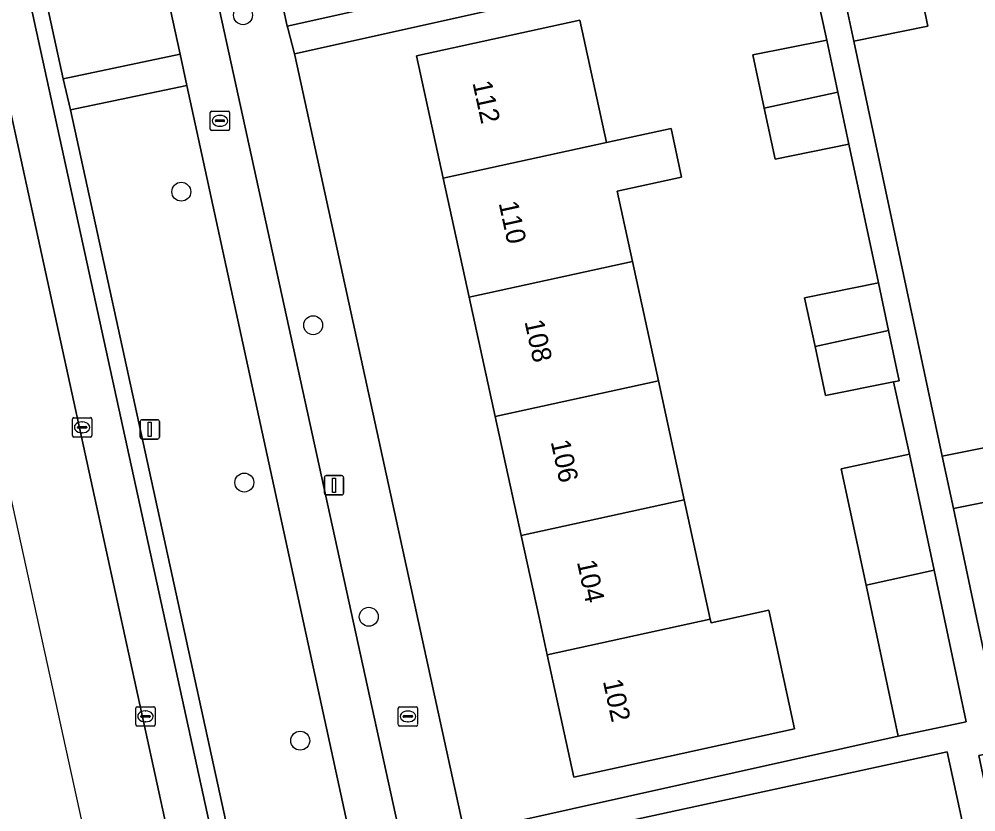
# Model space of a CAD drawing. Extents: x 160554 to 161248, y 385329 to 386506.
# Drawn here: x 160697.55 to 160746.99, y 385989.96 to 386030.91 of the extents above; entities that cross this region are included whole.
import ezdxf

# ---------------------------------------------------------------- set-up
doc = ezdxf.new("R2010")
doc.units = 0
for name, color, linetype in [('IMGEO_Berm_groen', 7, 'Continuous'), ('IMGEO_Boom', 7, 'Continuous'), ('IMGEO_Brandkraan', 7, 'Continuous'), ('IMGEO_Erf', 7, 'Continuous'), ('IMGEO_Fietspad_gesloten', 7, 'Continuous'), ('IMGEO_Kolk', 7, 'Continuous'), ('IMGEO_Lichtmast', 7, 'Continuous'), ('IMGEO_Pand', 7, 'Continuous'), ('IMGEO_Pand_nummerreeks', 7, 'Continuous'), ('IMGEO_Parkeervlak_open', 7, 'Continuous'), ('IMGEO_Rijbaan_lokaal_gesloten', 7, 'Continuous'), ('IMGEO_Rioolput', 7, 'Continuous'), ('IMGEO_Voetpad_open', 7, 'Continuous')]:
    doc.layers.add(name, color=color, linetype=linetype)

msp = doc.modelspace()

# ---------------------------------------------------------------- linework, layer by layer
at = {"layer": 'IMGEO_Berm_groen'}
for points in [[(160696.16, 386073.425), (160690.152, 386072.13), (160699.818, 386027.828), (160705.869, 386029.102)], [(160706.223, 386027.475), (160700.201, 386026.224), (160708.982, 385986.002), (160714.941, 385987.315)]]:
    msp.add_lwpolyline(points, close=True, dxfattribs=at)
at = {"layer": 'IMGEO_Boom'}
for centre in [(160709.119, 386031.113), (160705.929, 386021.995), (160712.744, 386015.099), (160709.186, 386006.972), (160715.616, 386000.039), (160712.075, 385993.637)]:
    msp.add_circle(centre, 0.489, dxfattribs=at)
at = {"layer": 'IMGEO_Brandkraan'}
for p, q in [((160717.141, 385994.464), (160717.141, 385995.316)), ((160717.216, 385995.39), (160718.068, 385995.39)), ((160717.629, 385995.17), (160717.654, 385995.17)), ((160718.142, 385995.316), (160718.142, 385994.464)), ((160717.4, 385994.884), (160717.4, 385994.896)), ((160717.838, 385994.847), (160717.44, 385994.847)), ((160717.443, 385994.933), (160717.841, 385994.933)), ((160717.652, 385994.61), (160717.627, 385994.61)), ((160717.884, 385994.896), (160717.884, 385994.884)), ((160718.068, 385994.39), (160717.216, 385994.39))]:
    msp.add_line(p, q, dxfattribs=at)
for points in [[(160717.141, 385994.464), (160717.141, 385995.316)], [(160717.216, 385995.39), (160718.068, 385995.39)], [(160718.142, 385995.316), (160718.142, 385994.464)], [(160718.068, 385994.39), (160717.216, 385994.39)]]:
    msp.add_lwpolyline(points, dxfattribs=at)
for centre, radius, start, end in [((160717.218, 385995.314), 0.0765, 91.552, 178.448), ((160717.218, 385995.314), 0.0765, 91.552, 178.448), ((160718.066, 385995.314), 0.0765, 1.552, 88.448), ((160718.066, 385995.314), 0.0765, 1.552, 88.448), ((160717.44, 385994.893), 0.0403, 85.8775, 175.7526), ((160717.437, 385994.883), 0.0366, 178.938, 274.7102), ((160717.841, 385994.89), 0.043, 264.8664, 352.4533), ((160717.845, 385994.895), 0.0386, 1.7309, 96.639), ((160717.218, 385994.466), 0.0765, 181.552, 268.448), ((160717.218, 385994.466), 0.0765, 181.552, 268.448), ((160718.066, 385994.466), 0.0765, 271.552, 358.448), ((160718.066, 385994.466), 0.0765, 271.552, 358.448)]:
    msp.add_arc(centre, radius, start, end, dxfattribs=at)
for centre, major_axis, ratio, start_param, end_param in [((160717.628, 385994.89), (-0.387, 0.002), 0.722429, 4.712389, 7.853982), ((160717.653, 385994.89), (-0.39, 0.002), 0.717154, 1.570796, 4.712389)]:
    msp.add_ellipse(centre, major_axis=major_axis, ratio=ratio, start_param=start_param, end_param=end_param, dxfattribs=at)
at = {"layer": 'IMGEO_Erf'}
for points in [[(160702.894, 386069.817), (160711.403, 386030.553), (160737.484, 386036.351), (160737.025, 386041.21), (160733.24, 386040.831), (160732.964, 386043.52), (160732.705, 386046.042), (160736.463, 386046.418), (160736.069, 386050.267), (160732.249, 386049.855), (160731.571, 386056.139), (160731.304, 386058.618), (160735.126, 386059.002), (160734.376, 386066.401)], [(160743.968, 386033.112), (160744.512, 386030.541), (160740.693, 386029.77), (160745.257, 386008.332), (160749.046, 386009.097), (160749.618, 386006.396), (160745.832, 386005.631), (160747.031, 386000), (160747.337, 385998.56), (160751.114, 385999.323), (160751.749, 385996.382), (160752.283, 385993.906), (160748.505, 385993.143), (160747.152, 385992.864), (160748.663, 385985.688)]]:
    msp.add_lwpolyline(points, dxfattribs=at)
for points in [[(160738.143, 386016.513), (160741.955, 386017.283), (160740.433, 386024.45), (160736.612, 386023.679), (160736.049, 386026.314), (160735.462, 386029.059), (160739.291, 386029.832), (160738.155, 386034.996), (160711.783, 386029.121), (160711.803, 386029.046), (160720.571, 385988.884), (160742.985, 385993.866), (160741.315, 386001.674), (160740.032, 386007.683), (160743.567, 386008.438), (160742.739, 386012.173), (160739.223, 386011.463), (160738.682, 386013.994)], [(160731.926, 386006.073), (160733.269, 385999.919), (160733.311, 385999.724), (160736.29, 386000.374), (160737.626, 385994.245), (160731.1, 385992.821), (160726.214, 385991.756), (160724.835, 385998.079), (160724.416, 386000), (160723.493, 386004.233), (160722.15, 386010.388), (160720.808, 386016.542), (160719.465, 386022.696), (160718.086, 386029.02), (160722.972, 386030.085), (160726.52, 386030.859), (160727.899, 386024.536), (160731.238, 386025.264), (160731.786, 386022.751), (160728.447, 386022.023), (160729.241, 386018.382), (160730.584, 386012.228)], [(160746.907, 385968.322), (160750.667, 385969.081), (160749.122, 385976.282), (160745.355, 385975.521), (160744.796, 385978.111), (160743.47, 385984.258), (160742.869, 385987.048), (160746.648, 385987.811), (160745.506, 385993.063), (160720.831, 385987.697), (160731.016, 385941.044), (160731.096, 385941.055), (160731.131, 385940.897), (160755.491, 385946.263), (160754.448, 385951.463), (160750.708, 385950.708), (160750.141, 385953.337), (160749.578, 385955.946), (160753.323, 385956.703), (160752.543, 385960.345), (160748.804, 385959.53), (160747.468, 385965.724)]]:
    msp.add_lwpolyline(points, close=True, dxfattribs=at)
at = {"layer": 'IMGEO_Fietspad_gesloten'}
for points in [[(160685.475, 386134.246), (160684.879, 386136.929), (160682.341, 386136.704), (160684.698, 386125.828), (160685.042, 386124.2), (160689.934, 386101.865), (160690.375, 386099.851), (160695.809, 386075.043), (160696.16, 386073.425), (160705.869, 386029.102), (160706.223, 386027.475), (160714.941, 385987.315), (160715.3, 385985.704), (160725.332, 385940.095), (160725.717, 385938.492), (160730.198, 385917.932), (160731.706, 385910.91)], [(160734.335, 385910.619), (160688.379, 386120.515), (160685.475, 386134.246)]]:
    msp.add_lwpolyline(points, dxfattribs=at)
at = {"layer": 'IMGEO_Kolk'}
for p, q in [((160700.304, 386009.397), (160700.304, 386010.249)), ((160700.379, 386010.323), (160701.231, 386010.323)), ((160700.792, 386010.103), (160700.817, 386010.103)), ((160701.305, 386010.249), (160701.305, 386009.397)), ((160700.563, 386009.817), (160700.563, 386009.829)), ((160701.001, 386009.78), (160700.603, 386009.78)), ((160700.606, 386009.866), (160701.004, 386009.866)), ((160700.815, 386009.543), (160700.79, 386009.543)), ((160701.047, 386009.829), (160701.047, 386009.817)), ((160701.231, 386009.323), (160700.379, 386009.323)), ((160703.578, 385994.467), (160703.578, 385995.319)), ((160703.653, 385995.393), (160704.505, 385995.393)), ((160704.066, 385995.173), (160704.091, 385995.173)), ((160704.579, 385995.319), (160704.579, 385994.467)), ((160703.837, 385994.887), (160703.837, 385994.899)), ((160704.275, 385994.85), (160703.877, 385994.85)), ((160703.88, 385994.936), (160704.278, 385994.936)), ((160704.089, 385994.613), (160704.064, 385994.613)), ((160704.321, 385994.899), (160704.321, 385994.887)), ((160704.505, 385994.393), (160703.653, 385994.393))]:
    msp.add_line(p, q, dxfattribs=at)
for points in [[(160700.304, 386009.397), (160700.304, 386010.249)], [(160700.379, 386010.323), (160701.231, 386010.323)], [(160701.305, 386010.249), (160701.305, 386009.397)], [(160701.231, 386009.323), (160700.379, 386009.323)], [(160703.578, 385994.467), (160703.578, 385995.319)], [(160703.653, 385995.393), (160704.505, 385995.393)], [(160704.579, 385995.319), (160704.579, 385994.467)], [(160704.505, 385994.393), (160703.653, 385994.393)]]:
    msp.add_lwpolyline(points, dxfattribs=at)
for centre, radius, start, end in [((160700.381, 386010.247), 0.0765, 91.552, 178.448), ((160700.381, 386010.247), 0.0765, 91.552, 178.448), ((160701.229, 386010.247), 0.0765, 1.552, 88.448), ((160701.229, 386010.247), 0.0765, 1.552, 88.448), ((160700.603, 386009.826), 0.0403, 85.8775, 175.7526), ((160700.6, 386009.816), 0.0366, 178.938, 274.7102), ((160701.004, 386009.823), 0.043, 264.8664, 352.4533), ((160701.008, 386009.828), 0.0386, 1.7309, 96.639), ((160700.381, 386009.399), 0.0765, 181.552, 268.448), ((160700.381, 386009.399), 0.0765, 181.552, 268.448), ((160701.229, 386009.399), 0.0765, 271.552, 358.448), ((160701.229, 386009.399), 0.0765, 271.552, 358.448), ((160703.655, 385995.317), 0.0765, 91.552, 178.448), ((160703.655, 385995.317), 0.0765, 91.552, 178.448), ((160704.503, 385995.317), 0.0765, 1.552, 88.448), ((160704.503, 385995.317), 0.0765, 1.552, 88.448), ((160703.877, 385994.896), 0.0403, 85.8775, 175.7526), ((160703.874, 385994.886), 0.0366, 178.938, 274.7102), ((160704.278, 385994.893), 0.043, 264.8664, 352.4533), ((160704.282, 385994.898), 0.0386, 1.7309, 96.639), ((160703.655, 385994.469), 0.0765, 181.552, 268.448), ((160703.655, 385994.469), 0.0765, 181.552, 268.448), ((160704.503, 385994.469), 0.0765, 271.552, 358.448), ((160704.503, 385994.469), 0.0765, 271.552, 358.448)]:
    msp.add_arc(centre, radius, start, end, dxfattribs=at)
for centre, major_axis, ratio, start_param, end_param in [((160700.791, 386009.823), (-0.387, 0.002), 0.722429, 4.712389, 7.853982), ((160700.816, 386009.823), (-0.39, 0.002), 0.717154, 1.570796, 4.712389), ((160704.065, 385994.893), (-0.387, 0.002), 0.722429, 4.712389, 7.853982), ((160704.09, 385994.893), (-0.39, 0.002), 0.717154, 1.570796, 4.712389)]:
    msp.add_ellipse(centre, major_axis=major_axis, ratio=ratio, start_param=start_param, end_param=end_param, dxfattribs=at)
at = {"layer": 'IMGEO_Lichtmast'}
for p, q in [((160703.805, 386009.318), (160703.805, 386010.118)), ((160703.805, 386010.118), (160703.805, 386009.318)), ((160703.905, 386010.218), (160704.695, 386010.218)), ((160704.695, 386010.218), (160703.905, 386010.218)), ((160704.795, 386010.118), (160704.795, 386009.318)), ((160704.795, 386009.318), (160704.795, 386010.118)), ((160704.695, 386009.218), (160703.905, 386009.218)), ((160703.905, 386009.218), (160704.695, 386009.218)), ((160713.323, 386006.431), (160713.323, 386007.231)), ((160713.323, 386007.231), (160713.323, 386006.431)), ((160713.423, 386007.331), (160714.213, 386007.331)), ((160714.213, 386007.331), (160713.423, 386007.331)), ((160714.313, 386007.231), (160714.313, 386006.431)), ((160714.313, 386006.431), (160714.313, 386007.231)), ((160714.213, 386006.331), (160713.423, 386006.331)), ((160713.423, 386006.331), (160714.213, 386006.331))]:
    msp.add_line(p, q, dxfattribs=at)
for points in [[(160704.225, 386010.093), (160704.375, 386010.093), (160704.375, 386009.343), (160704.225, 386009.343), (160704.225, 386010.093)], [(160713.743, 386007.206), (160713.893, 386007.206), (160713.893, 386006.456), (160713.743, 386006.456), (160713.743, 386007.206)]]:
    msp.add_lwpolyline(points, dxfattribs=at)
for centre, start, end in [((160703.905, 386010.118), 90, 180), ((160703.905, 386010.118), 90, 180), ((160704.695, 386010.118), 0, 90), ((160704.695, 386010.118), 360, 90), ((160703.905, 386009.318), 180, 270), ((160703.905, 386009.318), 180, 270), ((160704.695, 386009.318), 270, 0), ((160704.695, 386009.318), 270, 0), ((160713.423, 386007.231), 90, 180), ((160713.423, 386007.231), 90, 180), ((160714.213, 386007.231), 0, 90), ((160714.213, 386007.231), 360, 90), ((160713.423, 386006.431), 180, 270), ((160713.423, 386006.431), 180, 270), ((160714.213, 386006.431), 270, 0), ((160714.213, 386006.431), 270, 0)]:
    msp.add_arc(centre, 0.1, start, end, dxfattribs=at)
at = {"layer": 'IMGEO_Pand'}
for points in [[(160740.693, 386029.77), (160744.512, 386030.541), (160743.968, 386033.112), (160740.071, 386032.691)], [(160727.899, 386024.536), (160726.52, 386030.859), (160722.972, 386030.085), (160718.086, 386029.02), (160719.465, 386022.696)], [(160739.291, 386029.832), (160735.462, 386029.059), (160736.049, 386026.314), (160739.861, 386027.146)], [(160739.861, 386027.146), (160736.049, 386026.314), (160736.612, 386023.679), (160740.433, 386024.45)], [(160728.447, 386022.023), (160731.786, 386022.751), (160731.238, 386025.264), (160727.899, 386024.536), (160719.465, 386022.696), (160720.808, 386016.542), (160729.241, 386018.382)], [(160720.808, 386016.542), (160722.15, 386010.388), (160730.584, 386012.228), (160729.241, 386018.382)], [(160741.955, 386017.283), (160738.143, 386016.513), (160738.682, 386013.994), (160742.477, 386014.822)], [(160742.477, 386014.822), (160738.682, 386013.994), (160739.223, 386011.463), (160742.739, 386012.173), (160743.027, 386012.231)], [(160722.15, 386010.388), (160723.493, 386004.233), (160731.926, 386006.073), (160730.584, 386012.228)], [(160745.832, 386005.631), (160749.618, 386006.396), (160749.046, 386009.097), (160745.257, 386008.332)], [(160743.567, 386008.438), (160740.032, 386007.683), (160741.315, 386001.674), (160744.838, 386002.443)], [(160723.493, 386004.233), (160724.416, 386000), (160724.835, 385998.079), (160733.269, 385999.919), (160731.926, 386006.073)], [(160744.838, 386002.443), (160741.315, 386001.674), (160742.985, 385993.866), (160746.499, 385994.611)], [(160733.269, 385999.919), (160724.835, 385998.079), (160726.214, 385991.756), (160731.1, 385992.821), (160737.626, 385994.245), (160736.29, 386000.374), (160733.311, 385999.724)]]:
    msp.add_lwpolyline(points, close=True, dxfattribs=at)
at = {"layer": 'IMGEO_Parkeervlak_open'}
for points in [[(160678.966, 386109.055), (160682.085, 386093.997), (160683.393, 386087.876), (160692.451, 386047.423), (160712.973, 385953.392)], [(160715.117, 385953.934), (160681.755, 386106.605)]]:
    msp.add_lwpolyline(points, dxfattribs=at)
at = {"layer": 'IMGEO_Rijbaan_lokaal_gesloten'}
for points in [[(160568.029, 386440.655), (160562.767, 386437.281), (160562.767, 386437.281), (160583.152, 386408.014), (160602.223, 386374.893), (160619.632, 386342.829), (160627.151, 386322.494), (160666.177, 386147.12), (160667.311, 386142.022), (160709.137, 385951.327), (160715.986, 385920.097)], [(160712.973, 385953.392), (160692.451, 386047.423), (160683.393, 386087.876), (160682.085, 386093.997), (160678.966, 386109.055), (160676.174, 386121.665), (160675.725, 386123.729), (160675.002, 386127.04), (160674.953, 386127.279), (160674.439, 386129.774), (160669.363, 386154.392)]]:
    msp.add_lwpolyline(points, dxfattribs=at)
at = {"layer": 'IMGEO_Rioolput'}
for p, q in [((160707.427, 386025.231), (160707.427, 386026.083)), ((160707.502, 386026.157), (160708.354, 386026.157)), ((160707.915, 386025.937), (160707.94, 386025.937)), ((160708.428, 386026.083), (160708.428, 386025.231)), ((160707.686, 386025.651), (160707.686, 386025.663)), ((160708.124, 386025.614), (160707.726, 386025.614)), ((160707.729, 386025.7), (160708.127, 386025.7)), ((160707.938, 386025.377), (160707.913, 386025.377)), ((160708.17, 386025.663), (160708.17, 386025.651)), ((160708.354, 386025.157), (160707.502, 386025.157))]:
    msp.add_line(p, q, dxfattribs=at)
for points in [[(160707.427, 386025.231), (160707.427, 386026.083)], [(160707.502, 386026.157), (160708.354, 386026.157)], [(160708.428, 386026.083), (160708.428, 386025.231)], [(160708.354, 386025.157), (160707.502, 386025.157)]]:
    msp.add_lwpolyline(points, dxfattribs=at)
for centre, radius, start, end in [((160707.504, 386026.081), 0.0765, 91.552, 178.448), ((160707.504, 386026.081), 0.0765, 91.552, 178.448), ((160708.352, 386026.081), 0.0765, 1.552, 88.448), ((160708.352, 386026.081), 0.0765, 1.552, 88.448), ((160707.504, 386025.233), 0.0765, 181.552, 268.448), ((160707.504, 386025.233), 0.0765, 181.552, 268.448), ((160707.726, 386025.66), 0.0403, 85.8775, 175.7526), ((160707.723, 386025.65), 0.0366, 178.938, 274.7102), ((160708.127, 386025.657), 0.043, 264.8664, 352.4533), ((160708.131, 386025.662), 0.0386, 1.7309, 96.639), ((160708.352, 386025.233), 0.0765, 271.552, 358.448), ((160708.352, 386025.233), 0.0765, 271.552, 358.448)]:
    msp.add_arc(centre, radius, start, end, dxfattribs=at)
for centre, major_axis, ratio, start_param, end_param in [((160707.914, 386025.657), (-0.387, 0.002), 0.722429, 4.712389, 7.853982), ((160707.939, 386025.657), (-0.39, 0.002), 0.717154, 1.570796, 4.712389)]:
    msp.add_ellipse(centre, major_axis=major_axis, ratio=ratio, start_param=start_param, end_param=end_param, dxfattribs=at)
at = {"layer": 'IMGEO_Voetpad_open'}
for points in [[(160711.803, 386029.046), (160711.783, 386029.121), (160711.428, 386030.438), (160711.403, 386030.553), (160702.894, 386069.817), (160702.888, 386069.837), (160700.943, 386078.108), (160691.557, 386120.659), (160690.78, 386124.339), (160688.391, 386135.654), (160688.142, 386136.774), (160684.879, 386136.929), (160685.475, 386134.246), (160688.379, 386120.515), (160734.335, 385910.619)], [(160686.476, 386088.868), (160684.361, 386098.534), (160690.375, 386099.851), (160689.934, 386101.865), (160683.921, 386100.548), (160682.568, 386106.731), (160681.755, 386106.605), (160715.117, 385953.934)], [(160715.906, 385954.156), (160709.32, 385984.406), (160708.982, 385986.002), (160700.201, 386026.224), (160699.818, 386027.828), (160690.152, 386072.13), (160689.798, 386073.732), (160686.476, 386088.868)], [(160737.484, 386036.351), (160711.403, 386030.553), (160711.428, 386030.438), (160711.783, 386029.121), (160738.155, 386034.996), (160739.291, 386029.832), (160739.861, 386027.146), (160740.433, 386024.45), (160741.955, 386017.283), (160742.477, 386014.822), (160743.027, 386012.231), (160742.739, 386012.173), (160743.567, 386008.438), (160744.838, 386002.443), (160746.499, 385994.611), (160742.985, 385993.866), (160720.571, 385988.884)], [(160748.663, 385985.688), (160747.152, 385992.864), (160748.505, 385993.143), (160747.896, 385995.969), (160747.337, 385998.56), (160747.031, 386000), (160745.832, 386005.631), (160745.257, 386008.332), (160740.693, 386029.77), (160740.071, 386032.691)], [(160734.821, 385910.206), (160737.71, 385910.645), (160736.503, 385916.132), (160736.496, 385916.182), (160731.404, 385939.381), (160731.466, 385939.363), (160731.429, 385939.532), (160731.131, 385940.897), (160731.096, 385941.055), (160731.016, 385941.044), (160720.831, 385987.697), (160720.571, 385988.884), (160711.803, 386029.046)], [(160720.831, 385987.697), (160745.506, 385993.063), (160746.648, 385987.811)]]:
    msp.add_lwpolyline(points, dxfattribs=at)
msp.add_lwpolyline([(160705.869, 386029.102), (160699.818, 386027.828), (160700.201, 386026.224), (160706.223, 386027.475)], close=True, dxfattribs=at)

# ---------------------------------------------------------------- texts
at = {"layer": 'IMGEO_Pand_nummerreeks'}
for s, rotation, p in [('112', 282.3053, (160720.971, 386027.624)), ('110', 282.3053, (160722.326, 386021.408)), ('108', 282.3053, (160723.662, 386015.286)), ('106', 282.3053, (160725.015, 386009.08)), ('104', 282.3053, (160726.37, 386002.87)), ('102', 282.3012, (160727.711, 385996.714))]:
    msp.add_text(s, height=1, rotation=rotation, dxfattribs=at).set_placement(p)

doc.saveas('drawing.dxf')
